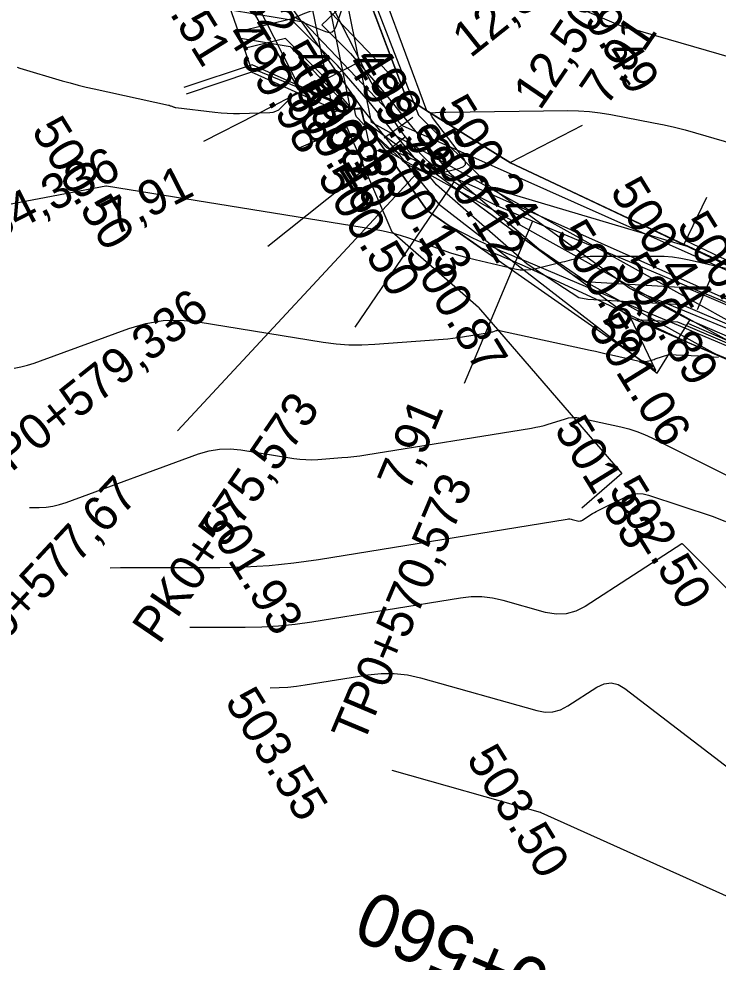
# Model space of a CAD drawing. Extents: x -636600 to -628587, y -1090963 to -1085869.
# Drawn here: x -629790.6 to -629750.9, y -1086024.2 to -1085970.7 of the extents above; entities that cross this region are included whole.
import ezdxf

# ---------------------------------------------------------------- set-up
doc = ezdxf.new("R2010")
doc.units = 0
for name, color, linetype in [('01_OBVOD PÚ', 7, 'Continuous'), ('01_PARCELY_NÁVRH_PC', 7, 'Continuous'), ('07_ELEKTRO', 7, 'Continuous'), ('07_OCH_P A POPISY TI', 7, 'Continuous'), ('07_PLYNOVOD', 7, 'Continuous'), ('07_VODOVOD', 7, 'Continuous'), ('20', 7, 'Continuous'), ('23', 7, 'Continuous'), ('40', 7, 'Continuous'), ('41', 7, 'Continuous'), ('56', 7, 'Continuous'), ('Ex_Major Contours', 7, 'Continuous'), ('Ex_Minor Contours', 7, 'Continuous'), ('HEKTOMETRY20', 7, 'Continuous'), ('HL_BODY', 7, 'Continuous'), ('koty_vše', 7, 'Continuous'), ('POLOMERY', 7, 'Continuous'), ('situace_osa', 7, 'Continuous'), ('situace_těleso', 7, 'Continuous'), ('situace_vozovka', 7, 'Continuous'), ('VRCHOLY', 7, 'Continuous')]:
    doc.layers.add(name, color=color, linetype=linetype)

msp = doc.modelspace()

# ---------------------------------------------------------------- linework, layer by layer
at = {"layer": '01_OBVOD PÚ'}
msp.add_lwpolyline([(-629668.684, -1086014.673), (-629724.193, -1085995.508), (-629731.809, -1085992.713), (-629744.219, -1085987.486), (-629752.867, -1085983.496), (-629762.714, -1085978.859), (-629767.384, -1085975.961), (-629768.643, -1085975.141), (-629775.454, -1085957.097), (-629782.27, -1085959.686), (-629777.457, -1085973.451), (-629771.758, -1085975.807), (-629771.222, -1085975.781), (-629771.042, -1085976.434), (-629767.442, -1085981.557), (-629754.474, -1085990.636), (-629755.916, -1085987.636), (-629745.841, -1085992.014), (-629726.46, -1085999.107), (-629718.608, -1086001.485), (-629708.323, -1086004.604), (-629704.713, -1086006.605), (-629700.71, -1086033.366), (-629688.433, -1086074.68)], dxfattribs=at)
at = {"layer": '01_PARCELY_NÁVRH_PC'}
msp.add_lwpolyline([(-629668.684, -1086014.673), (-629724.193, -1085995.508), (-629731.809, -1085992.713), (-629744.219, -1085987.486), (-629752.867, -1085983.496), (-629762.714, -1085978.859), (-629767.384, -1085975.961), (-629768.643, -1085975.141), (-629775.454, -1085957.097), (-629782.27, -1085959.686), (-629777.457, -1085973.451), (-629771.758, -1085975.807), (-629771.222, -1085975.781), (-629771.042, -1085976.434), (-629767.442, -1085981.557), (-629754.474, -1085990.636), (-629755.916, -1085987.636), (-629745.841, -1085992.014), (-629726.46, -1085999.107), (-629718.608, -1086001.485), (-629708.323, -1086004.604), (-629704.713, -1086006.605), (-629704.524, -1086007.868), (-629665.539, -1086021.812)], dxfattribs=at)
at = {"layer": '07_ELEKTRO'}
for points in [[(-629771.809, -1085975.786), (-629774.946, -1085960.239)], [(-629745.376, -1085991.739), (-629769.857, -1085978.12)]]:
    msp.add_lwpolyline(points, dxfattribs=at)
at = {"layer": '07_OCH_P A POPISY TI'}
for points in [[(-629776.104, -1085957.336), (-629775.854, -1085957.989), (-629775.553, -1085958.593), (-629774.12, -1085962.881), (-629771.632, -1085968.457), (-629771.494, -1085968.765), (-629771.648, -1085969.421), (-629771.909, -1085969.636), (-629772.398, -1085970.038), (-629773.44, -1085971.02)], [(-629775.687, -1085961.625), (-629772.922, -1085975.326)], [(-629773.534, -1085962.183), (-629770.637, -1085976.542)], [(-629779.173, -1085968.543), (-629773.74, -1085969.451), (-629768.859, -1085974.57)], [(-629773.44, -1085971.02), (-629771.812, -1085972.635), (-629769.891, -1085974.853), (-629768.681, -1085976.369), (-629766.21, -1085979.403), (-629761.117, -1085983.726), (-629758.451, -1085985.567), (-629758.215, -1085985.612), (-629752.759, -1085985.93), (-629751.983, -1085986.251), (-629738.454, -1085992.036), (-629729.175, -1085996.188), (-629728.653, -1085997.209), (-629728.977, -1085998.156)], [(-629778.044, -1085971.773), (-629775.221, -1085972.245), (-629771.868, -1085975.762)], [(-629775.496, -1085971.797), (-629777.84, -1085972.355)], [(-629771.712, -1085975.805), (-629773.274, -1085974.002), (-629775.496, -1085971.797)], [(-629759.316, -1085985.128), (-629770.998, -1085976.496)], [(-629755.597, -1085987.768), (-629755.954, -1085987.613), (-629770.998, -1085976.496)], [(-629745.861, -1085990.325), (-629770.637, -1085976.542)], [(-629770.523, -1085977.172), (-629769.754, -1085977.978), (-629739.984, -1085991.242), (-629730.756, -1085994.881)], [(-629750.877, -1085989.823), (-629759.316, -1085985.128)], [(-629732.694, -1085996.804), (-629739.256, -1085993.869), (-629752.757, -1085988.095), (-629753.212, -1085987.907), (-629755.597, -1085987.768)]]:
    msp.add_lwpolyline(points, dxfattribs=at)
at = {"layer": '07_PLYNOVOD'}
for points in [[(-629778.178, -1085971.39), (-629775.04, -1085970.643), (-629774.493, -1085970.388), (-629773.894, -1085970.159), (-629772.913, -1085969.235), (-629772.398, -1085968.812), (-629774.907, -1085963.191), (-629776.333, -1085958.924), (-629776.624, -1085958.339), (-629776.891, -1085957.643)], [(-629729.924, -1085997.839), (-629729.736, -1085997.286), (-629729.905, -1085996.956), (-629738.855, -1085992.953), (-629752.37, -1085987.173), (-629752.985, -1085986.919), (-629758.339, -1085986.606), (-629758.833, -1085986.511), (-629761.766, -1085984.598), (-629766.931, -1085980.101), (-629769.46, -1085976.997), (-629770.659, -1085975.493), (-629772.543, -1085973.318), (-629775.186, -1085970.696)]]:
    msp.add_lwpolyline(points, dxfattribs=at)
at = {"layer": '07_VODOVOD'}
msp.add_lwpolyline([(-629778.609, -1085970.158), (-629774.481, -1085970.848), (-629768.873, -1085976.728), (-629739.403, -1085989.859), (-629729.114, -1085993.917), (-629708.412, -1086001.321), (-629676.482, -1086012.802), (-629659.229, -1086018.752), (-629627.324, -1086019.917), (-629606.542, -1086021.876), (-629591.158, -1086020.388), (-629577.105, -1086020.075)], dxfattribs=at)
at = {"layer": '20'}
for p, q in [((-629767.462, -1085975.892), (-629773.296, -1085960.241)), ((-629771.186, -1085975.724), (-629772.748, -1085975.951)), ((-629770.727, -1085977.838), (-629771.186, -1085975.724)), ((-629767.462, -1085975.892), (-629762.73, -1085978.834)), ((-629771.988, -1085976.843), (-629774.746, -1085978.023)), ((-629769.446, -1085982.783), (-629771.988, -1085976.843)), ((-629762.73, -1085978.834), (-629758.629, -1085976.712)), ((-629771.368, -1085978.093), (-629770.727, -1085977.838)), ((-629764.538, -1085987.074), (-629769.446, -1085982.783)), ((-629764.538, -1085987.074), (-629756.394, -1085996.489)), ((-629756.394, -1085996.489), (-629758.663, -1085998.452))]:
    msp.add_line(p, q, dxfattribs=at)
at = {"layer": '23'}
for p, q in [((-629777.395, -1085973.284), (-629781.258, -1085974.566)), ((-629777.416, -1085973.712), (-629781.132, -1085974.945)), ((-629772.497, -1085975.914), (-629777.416, -1085973.712)), ((-629771.758, -1085975.807), (-629777.395, -1085973.284)), ((-629752.876, -1085983.501), (-629762.719, -1085978.851)), ((-629752.876, -1085983.501), (-629751.58, -1085980.795)), ((-629749.112, -1085985.025), (-629752.768, -1085983.275)), ((-629749.22, -1085985.251), (-629752.876, -1085983.501)), ((-629752.624, -1085987.97), (-629731.49, -1085997.176)), ((-629731.41, -1085996.993), (-629752.544, -1085987.786))]:
    msp.add_line(p, q, dxfattribs=at)
at = {"layer": '40'}
for p, q in [((-629773.763, -1085961.165), (-629767.937, -1085976.15)), ((-629776.561, -1085967.995), (-629771.186, -1085975.724)), ((-629771.186, -1085975.724), (-629766.815, -1085981.182)), ((-629767.937, -1085976.15), (-629763.788, -1085980.298)), ((-629763.788, -1085980.298), (-629752.761, -1085983.572)), ((-629766.815, -1085981.182), (-629754.388, -1085990.795)), ((-629752.544, -1085987.786), (-629755.948, -1085985.987)), ((-629727.257, -1085997.836), (-629755.948, -1085985.987))]:
    msp.add_line(p, q, dxfattribs=at)
at = {"layer": '41'}
msp.add_line((-629755.948, -1085985.987), (-629763.788, -1085980.298), dxfattribs=at)
at = {"layer": '56'}
msp.add_line((-629754.388, -1085990.795), (-629752.544, -1085987.786), dxfattribs=at)
at = {"layer": 'Ex_Major Contours'}
for points in [[(-629790.728, -1085973.425), (-629790.578, -1085973.483), (-629788.178, -1085974.187), (-629787.724, -1085974.315), (-629787.268, -1085974.436), (-629786.809, -1085974.549), (-629786.349, -1085974.654), (-629782.143, -1085975.576), (-629782.107, -1085975.584), (-629782.071, -1085975.594), (-629782.036, -1085975.606), (-629782.001, -1085975.619), (-629781.862, -1085975.674), (-629781.827, -1085975.687), (-629781.792, -1085975.697), (-629781.756, -1085975.705), (-629781.719, -1085975.711), (-629779.498, -1085975.982), (-629779.15, -1085976.018), (-629778.802, -1085976.041), (-629778.453, -1085976.051), (-629778.104, -1085976.048), (-629776.385, -1085976.001), (-629776.203, -1085975.979), (-629776.035, -1085975.924), (-629775.881, -1085975.836), (-629775.743, -1085975.716), (-629775.004, -1085974.945), (-629774.978, -1085974.923), (-629774.949, -1085974.909), (-629774.917, -1085974.903), (-629774.883, -1085974.905), (-629774.741, -1085974.929), (-629774.707, -1085974.931), (-629774.677, -1085974.924), (-629774.65, -1085974.909), (-629774.626, -1085974.885), (-629774.498, -1085974.721), (-629774.473, -1085974.695), (-629774.444, -1085974.68), (-629774.411, -1085974.674), (-629774.375, -1085974.679), (-629774.225, -1085974.717), (-629774.188, -1085974.727), (-629774.151, -1085974.739), (-629774.114, -1085974.752), (-629774.078, -1085974.766), (-629771.683, -1085975.744), (-629771.641, -1085975.767), (-629771.608, -1085975.798), (-629771.585, -1085975.837), (-629771.571, -1085975.883), (-629771.535, -1085976.085), (-629771.523, -1085976.134), (-629771.504, -1085976.179), (-629771.478, -1085976.221), (-629771.446, -1085976.259), (-629771.101, -1085976.612), (-629771.031, -1085976.683), (-629770.961, -1085976.752), (-629770.889, -1085976.821), (-629770.817, -1085976.889), (-629768.87, -1085978.704), (-629768.726, -1085978.827), (-629768.573, -1085978.936), (-629768.41, -1085979.03), (-629768.238, -1085979.11), (-629767.533, -1085979.401), (-629767.355, -1085979.459), (-629767.176, -1085979.487), (-629766.994, -1085979.486), (-629766.81, -1085979.455), (-629765.593, -1085979.153), (-629765.383, -1085979.069), (-629765.279, -1085978.946), (-629765.283, -1085978.786), (-629765.394, -1085978.588), (-629767.143, -1085976.279), (-629767.161, -1085976.254), (-629767.176, -1085976.229), (-629767.19, -1085976.203), (-629767.203, -1085976.176), (-629767.25, -1085976.065), (-629767.256, -1085976.041), (-629767.252, -1085976.023), (-629767.238, -1085976.011), (-629767.213, -1085976.007), (-629766.749, -1085975.983), (-629766.661, -1085975.979), (-629766.574, -1085975.976), (-629766.486, -1085975.974), (-629766.399, -1085975.972), (-629759.467, -1085975.888), (-629758.852, -1085975.896), (-629758.24, -1085975.935), (-629757.631, -1085976.005), (-629757.024, -1085976.106), (-629754.604, -1085976.572), (-629754.001, -1085976.695), (-629753.401, -1085976.832), (-629752.804, -1085976.983), (-629752.21, -1085977.148), (-629747.467, -1085978.523)], [(-629741.402, -1086012.136), (-629752.896, -1086000.545), (-629752.903, -1086000.539), (-629752.91, -1086000.532), (-629752.918, -1086000.526), (-629752.925, -1086000.52), (-629752.956, -1086000.496), (-629752.964, -1086000.491), (-629752.972, -1086000.49), (-629752.98, -1086000.491), (-629752.988, -1086000.495), (-629758.474, -1086004.042), (-629759.009, -1086004.318), (-629759.562, -1086004.466), (-629760.135, -1086004.488), (-629760.726, -1086004.382), (-629763.132, -1086003.704), (-629763.735, -1086003.568), (-629764.342, -1086003.5), (-629764.953, -1086003.499), (-629765.568, -1086003.565), (-629773.998, -1086004.935), (-629774.942, -1086005.069), (-629775.889, -1086005.165), (-629776.839, -1086005.223), (-629777.793, -1086005.243), (-629780.919, -1086005.245)]]:
    msp.add_lwpolyline(points, dxfattribs=at)
at = {"layer": 'Ex_Minor Contours'}
for points in [[(-629768.845, -1085965.773), (-629756.233, -1085971.169), (-629756.213, -1085971.177), (-629756.193, -1085971.182), (-629756.173, -1085971.184), (-629756.153, -1085971.185), (-629756.049, -1085971.184), (-629756.038, -1085971.184), (-629756.027, -1085971.185), (-629756.016, -1085971.186), (-629756.006, -1085971.188), (-629755.963, -1085971.196), (-629755.952, -1085971.198), (-629755.942, -1085971.201), (-629755.931, -1085971.203), (-629755.921, -1085971.206), (-629737.945, -1085976.418)], [(-629774.956, -1085970.566), (-629774.768, -1085970.694), (-629774.573, -1085970.811), (-629774.372, -1085970.915), (-629774.163, -1085971.008), (-629773.228, -1085971.39), (-629773.02, -1085971.442), (-629772.85, -1085971.413), (-629772.717, -1085971.303), (-629772.622, -1085971.111), (-629771.581, -1085967.944)], [(-629791.369, -1085981.229), (-629785.686, -1085980.163), (-629785.68, -1085980.161), (-629785.67, -1085980.158), (-629785.666, -1085980.157), (-629785.662, -1085980.157), (-629770.434, -1085982.623), (-629769.943, -1085982.714), (-629769.458, -1085982.827), (-629768.978, -1085982.962), (-629768.504, -1085983.12), (-629766.597, -1085983.8), (-629766.135, -1085983.957), (-629765.669, -1085984.101), (-629765.199, -1085984.231), (-629764.725, -1085984.347), (-629762.465, -1085984.869), (-629762.168, -1085984.92), (-629761.872, -1085984.935), (-629761.575, -1085984.914), (-629761.279, -1085984.858), (-629759.763, -1085984.479), (-629759.634, -1085984.447), (-629759.504, -1085984.414), (-629759.375, -1085984.382), (-629759.245, -1085984.35), (-629758.727, -1085984.222), (-629758.597, -1085984.194), (-629758.466, -1085984.174), (-629758.334, -1085984.162), (-629758.201, -1085984.158), (-629754.483, -1085984.148), (-629754.002, -1085984.16), (-629753.525, -1085984.199), (-629753.05, -1085984.265), (-629752.578, -1085984.358), (-629749.759, -1085984.996)], [(-629790.898, -1085990.513), (-629790.516, -1085990.434), (-629790.138, -1085990.338), (-629789.765, -1085990.227), (-629789.396, -1085990.1), (-629784.379, -1085988.258), (-629783.414, -1085987.97), (-629782.437, -1085987.812), (-629781.447, -1085987.782), (-629780.446, -1085987.88), (-629773.357, -1085989.028), (-629772.626, -1085989.125), (-629771.893, -1085989.178), (-629771.159, -1085989.188), (-629770.422, -1085989.154), (-629766.547, -1085988.863), (-629766.272, -1085988.839), (-629765.998, -1085988.81), (-629765.725, -1085988.774), (-629765.452, -1085988.733), (-629763.917, -1085988.485), (-629763.868, -1085988.477), (-629763.819, -1085988.466), (-629763.77, -1085988.454), (-629763.722, -1085988.439), (-629763.531, -1085988.379), (-629763.483, -1085988.367), (-629763.435, -1085988.362), (-629763.386, -1085988.363), (-629763.338, -1085988.371), (-629758.196, -1085989.489), (-629757.895, -1085989.555), (-629757.594, -1085989.622), (-629757.293, -1085989.69), (-629756.992, -1085989.758), (-629755.329, -1085990.142), (-629755.259, -1085990.154), (-629755.19, -1085990.158), (-629755.12, -1085990.153), (-629755.051, -1085990.14), (-629754.773, -1085990.07), (-629754.704, -1085990.052), (-629754.635, -1085990.033), (-629754.566, -1085990.012), (-629754.498, -1085989.99), (-629753.74, -1085989.734), (-629753.737, -1085989.733), (-629753.735, -1085989.735), (-629753.731, -1085989.74), (-629753.729, -1085989.741), (-629753.727, -1085989.741), (-629752.04, -1085989.816), (-629751.759, -1085989.83), (-629751.478, -1085989.846), (-629751.196, -1085989.865), (-629750.915, -1085989.886)], [(-629790.035, -1085998.415), (-629789.477, -1085998.415), (-629789.086, -1085998.398), (-629788.701, -1085998.347), (-629788.322, -1085998.262), (-629787.949, -1085998.143), (-629780.424, -1085995.38), (-629779.837, -1085995.205), (-629779.242, -1085995.108), (-629778.639, -1085995.09), (-629778.029, -1085995.15), (-629775.026, -1085995.637), (-629774.687, -1085995.681), (-629774.346, -1085995.706), (-629774.005, -1085995.711), (-629773.662, -1085995.695), (-629772.291, -1085995.592), (-629771.949, -1085995.562), (-629771.608, -1085995.526), (-629771.267, -1085995.482), (-629770.928, -1085995.431), (-629761.526, -1085993.913), (-629761.288, -1085993.87), (-629761.051, -1085993.818), (-629760.816, -1085993.758), (-629760.584, -1085993.69), (-629759.657, -1085993.398), (-629759.425, -1085993.341), (-629759.191, -1085993.315), (-629758.956, -1085993.32), (-629758.719, -1085993.356), (-629756.449, -1085993.85), (-629755.997, -1085993.963), (-629755.554, -1085994.104), (-629755.121, -1085994.272), (-629754.697, -1085994.468), (-629747.737, -1085997.955)], [(-629785.448, -1086001.852), (-629784.862, -1086001.83), (-629779.225, -1086001.826), (-629777.818, -1086001.796), (-629776.415, -1086001.711), (-629775.017, -1086001.569), (-629773.624, -1086001.372), (-629759.509, -1085999.079), (-629759.434, -1085999.07), (-629759.359, -1085999.07), (-629759.285, -1085999.079), (-629759.211, -1085999.096), (-629758.916, -1085999.179), (-629758.844, -1085999.192), (-629758.773, -1085999.189), (-629758.705, -1085999.171), (-629758.64, -1085999.137), (-629758.165, -1085998.83), (-629758.063, -1085998.766), (-629757.96, -1085998.706), (-629757.855, -1085998.648), (-629757.748, -1085998.594), (-629756.133, -1085997.8), (-629755.825, -1085997.683), (-629755.514, -1085997.629), (-629755.198, -1085997.641), (-629754.878, -1085997.716), (-629751.218, -1085998.942), (-629750.523, -1085999.219)], [(-629776.36, -1086008.659), (-629775.861, -1086008.649), (-629775.364, -1086008.619), (-629774.867, -1086008.569), (-629774.373, -1086008.498), (-629770.823, -1086007.922), (-629770.07, -1086007.84), (-629769.321, -1086007.841), (-629768.576, -1086007.925), (-629767.836, -1086008.092), (-629761.219, -1086009.957), (-629760.756, -1086010.039), (-629760.309, -1086010.023), (-629759.876, -1086009.907), (-629759.459, -1086009.691), (-629757.819, -1086008.631), (-629757.412, -1086008.436), (-629757.011, -1086008.382), (-629756.615, -1086008.469), (-629756.225, -1086008.696), (-629748.474, -1086014.649)], [(-629769.463, -1086013.347), (-629761.036, -1086015.721), (-629761.033, -1086015.721), (-629761.028, -1086015.718), (-629761.026, -1086015.719), (-629761.012, -1086015.729), (-629761.007, -1086015.733), (-629761.001, -1086015.736), (-629739.238, -1086025.529)]]:
    msp.add_lwpolyline(points, dxfattribs=at)
at = {"layer": 'HEKTOMETRY20'}
for points in [[(-629769.89, -1085977.428), (-629768.265, -1085976.263)], [(-629752.112, -1085987.186), (-629751.336, -1085985.342)]]:
    msp.add_lwpolyline(points, dxfattribs=at)
at = {"layer": 'HL_BODY'}
for points in [[(-629771.236, -1085973.091), (-629780.144, -1085977.634)], [(-629768.677, -1085977.376), (-629776.506, -1085983.599)], [(-629765.931, -1085979.928), (-629771.562, -1085988.192)], [(-629761.47, -1085982.165), (-629765.347, -1085991.383)]]:
    msp.add_lwpolyline(points, dxfattribs=at)
at = {"layer": 'POLOMERY'}
for points in [[(-629771.236, -1085973.091), (-629780.144, -1085977.634)], [(-629768.677, -1085977.376), (-629776.506, -1085983.599)], [(-629765.931, -1085979.928), (-629771.562, -1085988.192)], [(-629761.47, -1085982.165), (-629765.347, -1085991.383)]]:
    msp.add_lwpolyline(points, dxfattribs=at)
at = {"layer": 'situace_osa'}
msp.add_lwpolyline([(-629747.115, -1085988.203), (-629751.51, -1085986.354), (-629751.724, -1085986.264), (-629756.333, -1085984.326), (-629760.942, -1085982.387), (-629761.47, -1085982.165), (-629761.777, -1085982.036), (-629762.084, -1085981.906), (-629762.39, -1085981.775), (-629762.696, -1085981.642), (-629763.001, -1085981.507), (-629763.305, -1085981.37), (-629763.607, -1085981.229), (-629763.907, -1085981.085), (-629764.206, -1085980.936), (-629764.501, -1085980.783), (-629764.795, -1085980.624), (-629765.085, -1085980.46), (-629765.253, -1085980.36), (-629765.371, -1085980.289), (-629765.451, -1085980.24), (-629765.653, -1085980.112), (-629765.931, -1085979.928), (-629766.211, -1085979.731), (-629766.486, -1085979.527), (-629766.755, -1085979.316), (-629767.018, -1085979.097), (-629767.274, -1085978.871), (-629767.525, -1085978.638), (-629767.769, -1085978.399), (-629768.007, -1085978.152), (-629768.237, -1085977.9), (-629768.461, -1085977.641), (-629768.503, -1085977.59), (-629768.677, -1085977.376), (-629768.881, -1085977.113), (-629769.078, -1085976.846), (-629769.079, -1085976.844), (-629769.27, -1085976.571), (-629769.455, -1085976.294), (-629769.635, -1085976.013), (-629769.81, -1085975.729), (-629769.98, -1085975.443), (-629770.146, -1085975.154), (-629770.309, -1085974.863), (-629770.468, -1085974.57), (-629770.625, -1085974.276), (-629770.779, -1085973.98), (-629770.933, -1085973.684), (-629771.085, -1085973.388), (-629771.236, -1085973.091), (-629771.538, -1085972.499), (-629773.81, -1085968.045)], dxfattribs=at)
at = {"layer": 'situace_těleso'}
for points in [[(-629774.894, -1085974.403), (-629777.498, -1085969.959), (-629779.348, -1085966.155), (-629779.687, -1085965.33), (-629781.772, -1085960.84), (-629781.809, -1085960.766)], [(-629772.412, -1085965.157), (-629768.643, -1085975.141), (-629767.384, -1085975.961), (-629762.714, -1085978.859), (-629752.867, -1085983.496), (-629744.219, -1085987.486), (-629731.809, -1085992.713), (-629724.193, -1085995.508), (-629707.578, -1086001.244)], [(-629764.448, -1085983.653), (-629767.442, -1085981.557), (-629771.042, -1085976.434), (-629771.222, -1085975.781), (-629771.758, -1085975.807), (-629774.894, -1085974.403)], [(-629743.568, -1085992.846), (-629743.632, -1085992.819), (-629747.135, -1085991.346), (-629748.241, -1085990.881), (-629752.646, -1085989.055), (-629752.861, -1085988.967), (-629757.382, -1085986.821), (-629761.926, -1085984.727), (-629762.448, -1085984.49), (-629762.755, -1085984.357), (-629763.072, -1085984.232), (-629763.392, -1085984.103), (-629763.715, -1085983.971), (-629764.041, -1085983.833), (-629764.369, -1085983.689), (-629764.448, -1085983.653)]]:
    msp.add_lwpolyline(points, dxfattribs=at)
at = {"layer": 'situace_vozovka'}
for points in [[(-629774.741, -1085974.472), (-629781.764, -1085960.702)], [(-629772.266, -1085965.542), (-629768.643, -1085975.141), (-629762.714, -1085978.859), (-629752.867, -1085983.496), (-629744.219, -1085987.486), (-629731.809, -1085992.713), (-629724.193, -1085995.508), (-629709.969, -1086000.419)], [(-629766.311, -1085982.348), (-629767.442, -1085981.557), (-629771.042, -1085976.434), (-629771.222, -1085975.781), (-629771.758, -1085975.807), (-629774.748, -1085974.469)], [(-629747.987, -1085990.277), (-629752.383, -1085988.428), (-629752.596, -1085988.338), (-629757.205, -1085986.4), (-629761.814, -1085984.461), (-629762.342, -1085984.239), (-629762.651, -1085984.109), (-629762.963, -1085983.977), (-629763.279, -1085983.842), (-629763.598, -1085983.704), (-629763.919, -1085983.562), (-629764.243, -1085983.415), (-629764.569, -1085983.263), (-629764.896, -1085983.106), (-629765.225, -1085982.942), (-629765.554, -1085982.771), (-629765.885, -1085982.592), (-629766.214, -1085982.405), (-629766.311, -1085982.348)]]:
    msp.add_lwpolyline(points, dxfattribs=at)
at = {"layer": 'VRCHOLY'}
msp.add_lwpolyline([(-629768.012, -1085979.413), (-629781.625, -1085994.065)], dxfattribs=at)

# ---------------------------------------------------------------- texts
at = {"layer": 'HEKTOMETRY20'}
msp.add_text('0+560', height=3, rotation=157.1879, dxfattribs=at).set_placement((-629760.238, -1086024.45))
at = {"layer": 'HL_BODY'}
for s, rotation, p in [('PT0+584,336', 27.0216, (-629799.102, -1085986.958)), ('KP0+579,336', 38.4808, (-629792.463, -1085997.561)), ('PK0+575,573', 55.7287, (-629782.663, -1086006.257)), ('TP0+570,573', 67.1879, (-629771.097, -1086011.932))]:
    msp.add_text(s, height=2, rotation=rotation, dxfattribs=at).set_placement(p)
at = {"layer": 'koty_vše'}
for s, p in [('499.32', (-629780.712, -1085965.081)), ('499.51', (-629784.451, -1085966.564)), ('499.49', (-629760.146, -1085968.176)), ('499.98', (-629778.903, -1085971.548)), ('500.08', (-629776.038, -1085972.685)), ('499.81', (-629775.213, -1085973.011)), ('499.99', (-629771.622, -1085972.964)), ('499.73', (-629772.089, -1085973.236)), ('500.46', (-629775.631, -1085974.999)), ('500.20', (-629775.006, -1085974.716)), ('500.24', (-629766.964, -1085975.786)), ('500.50', (-629789.958, -1085977.019)), ('500.12', (-629767.724, -1085977.733)), ('500.13', (-629770.752, -1085978.616)), ('500.50', (-629773.726, -1085979.662)), ('500.44', (-629757.11, -1085980.453)), ('500.51', (-629753.33, -1085982.404)), ('500.68', (-629760.211, -1085982.892)), ('500.87', (-629768.772, -1085984.026)), ('500.89', (-629756.782, -1085984.731)), ('501.06', (-629758.353, -1085988.182)), ('501.83', (-629760.285, -1085993.997)), ('502.50', (-629757.194, -1085997.42)), ('501.93', (-629780.37, -1085998.874)), ('503.55', (-629778.978, -1086009.44)), ('503.50', (-629765.268, -1086012.682))]:
    msp.add_text(s, height=2, rotation=301.7087, dxfattribs=at).set_placement(p)
at = {"layer": 'POLOMERY'}
for s, rotation, p in [('12,50', 38.4808, (-629764.999, -1085972.939)), ('12,50', 55.7287, (-629761.051, -1085975.93)), ('7,91', 55.7287, (-629757.269, -1085975.707)), ('7,91', 27.0216, (-629785.209, -1085983.023)), ('7,91', 67.1879, (-629768.506, -1085997.605))]:
    msp.add_text(s, height=2, rotation=rotation, dxfattribs=at).set_placement(p)
at = {"layer": 'VRCHOLY'}
msp.add_text('V0+577,67', height=2, rotation=47.1047, dxfattribs=at).set_placement((-629792.608, -1086007.355))

doc.saveas('drawing.dxf')
